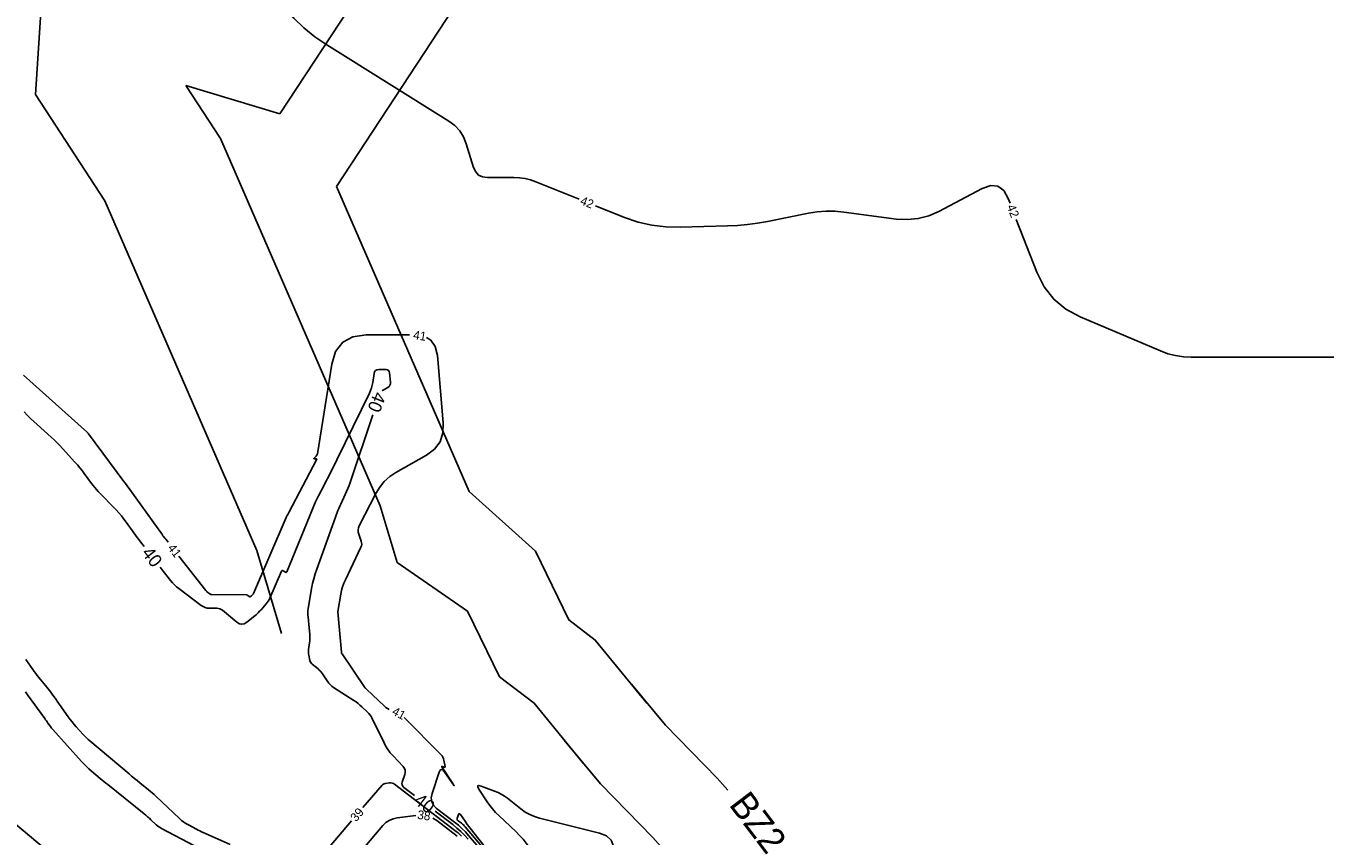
# Model space of a CAD drawing. Extents: x 2384780 to 2405861, y 547869 to 573706.
# Drawn here: x 2389896.7 to 2390194.3, y 552718.1 to 552903.6 of the extents above; entities that cross this region are included whole.
import ezdxf

# ---------------------------------------------------------------- set-up
doc = ezdxf.new("R2010")
doc.units = 0
for name, color, linetype in [('Old_Level_10', 7, 'Continuous'), ('Old_Level_60', 7, 'Continuous'), ('Old_Level_61', 7, 'Continuous'), ('Prop Buffer Zone 1', 7, 'Continuous'), ('Prop Buffer Zone 2', 7, 'Continuous')]:
    doc.layers.add(name, color=color, linetype=linetype)

msp = doc.modelspace()

# ---------------------------------------------------------------- linework, layer by layer
at = {"layer": 'Old_Level_10'}
for p, q in [((2389898.955, 552887.919), (2389901.644, 552930.986)), ((2389914.798, 552863.563), (2389898.955, 552887.919)), ((2389949.641, 552783.466), (2389914.798, 552863.563)), ((2389955.267, 552764.496), (2389949.641, 552783.466))]:
    msp.add_line(p, q, dxfattribs=at)
at = {"layer": 'Old_Level_60'}
for points in [[(2389946.2645, 552919.958), (2389955.909, 552907.9275), (2389958.068, 552905.45325), (2389960.411, 552903.1865), (2389962.93875, 552901.1275), (2389965.6505, 552899.276), (2389993.6185, 552881.84275), (2389994.97625, 552880.8285), (2389996.09275, 552879.6285), (2389996.96825, 552878.24275), (2389997.6025, 552876.67125), (2389999.28075, 552871.23425), (2389999.74775, 552870.21475), (2390000.42975, 552869.48675), (2390001.32675, 552869.04975), (2390002.4385, 552868.904), (2390008.49875, 552868.904), (2390009.78575, 552868.84375), (2390011.04925, 552868.66275), (2390012.28975, 552868.361), (2390013.507, 552867.93875), (2390023.48775, 552863.94225)], [(2390027.201, 552862.4555), (2390033.8605, 552859.789), (2390036.95975, 552858.72525), (2390040.11775, 552857.99275), (2390043.33475, 552857.59125), (2390046.61075, 552857.52075), (2390057.4085, 552857.831), (2390059.71675, 552857.946), (2390062.014, 552858.15775), (2390064.30025, 552858.4665), (2390066.5755, 552858.872), (2390075.97275, 552860.7515), (2390077.989, 552861.07), (2390080.011, 552861.22025), (2390082.0385, 552861.202), (2390084.07125, 552861.01575), (2390096.111, 552859.41525), (2390098.656, 552859.267), (2390101.13175, 552859.50775), (2390103.538, 552860.138), (2390105.87475, 552861.1575), (2390115.7625, 552866.3725), (2390117.7245, 552867.07125), (2390119.37325, 552866.932), (2390120.70825, 552865.955), (2390121.73, 552864.14), (2390122.148, 552863.06075)], [(2390123.5925, 552859.33075), (2390128.274, 552847.242), (2390129.948, 552843.8845), (2390132.1655, 552841.05425), (2390134.9265, 552838.751), (2390138.231, 552836.97475), (2390156.62025, 552829.19725), (2390158.32825, 552828.57175), (2390160.0725, 552828.12525), (2390161.853, 552827.85725), (2390163.66975, 552827.76775), (2390169.6635, 552827.76775), (2390170.94775, 552827.76775), (2390172.23225, 552827.76775), (2390173.5165, 552827.76775), (2390174.801, 552827.76775), (2390196.33025, 552827.76775), (2390198.16525, 552827.76775), (2390200, 552827.76775), (2390201.83475, 552827.76775), (2390203.66975, 552827.76775), (2390208.8065, 552827.76775)], [(2389931.7575, 552782.23075), (2389937.929, 552774.35425), (2389938.03725, 552774.225), (2389938.1535, 552774.10325), (2389938.2775, 552773.98975), (2389938.40925, 552773.884), (2389938.852, 552773.55175), (2389938.95, 552773.48925), (2389939.05375, 552773.44475), (2389939.1635, 552773.41775), (2389939.27925, 552773.40825), (2389947.1385, 552773.3735), (2389947.26, 552773.363), (2389947.37425, 552773.33275), (2389947.4815, 552773.28275), (2389947.58175, 552773.213), (2389947.897, 552772.95325), (2389947.9645, 552772.91125), (2389948.03225, 552772.897), (2389948.10025, 552772.9105), (2389948.16825, 552772.95175), (2389948.4105, 552773.14775), (2389948.4615, 552773.191), (2389948.5105, 552773.236), (2389948.5575, 552773.283), (2389948.6025, 552773.33225), (2389948.7525, 552773.50275), (2389948.78325, 552773.54025), (2389948.8105, 552773.57975), (2389948.8345, 552773.6215), (2389948.85525, 552773.665), (2389956.33025, 552791.06325), (2389956.3305, 552791.0635), (2389956.33075, 552791.0635), (2389956.33075, 552791.0635), (2389956.331, 552791.0635), (2389956.33175, 552791.063), (2389956.332, 552791.06275), (2389956.332, 552791.06275), (2389956.33225, 552791.063), (2389956.33225, 552791.063), (2389956.339, 552791.07975), (2389956.3405, 552791.08325), (2389956.342, 552791.08675), (2389956.34375, 552791.09025), (2389956.3455, 552791.09375), (2389956.6995, 552791.76825), (2389956.7755, 552791.91275), (2389956.8515, 552792.057), (2389956.92775, 552792.2015), (2389957.00425, 552792.3455), (2389963.32125, 552804.254), (2389963.357, 552804.35125), (2389963.34675, 552804.422), (2389963.2905, 552804.46625), (2389963.1885, 552804.484), (2389962.78, 552804.49875), (2389962.71125, 552804.509), (2389962.68, 552804.534), (2389962.68625, 552804.5735), (2389962.73, 552804.6275), (2389963.2275, 552805.11375), (2389963.32375, 552805.2235), (2389963.39925, 552805.34375), (2389963.454, 552805.47475), (2389963.48775, 552805.61675), (2389966.77675, 552826.1585), (2389967.67325, 552829.09975), (2389969.28625, 552831.2005), (2389971.6155, 552832.461), (2389974.6615, 552832.88125), (2389984.55925, 552832.88125)], [(2389988.45425, 552832.26575), (2389989.4605, 552831.6945), (2389990.485, 552830.21075), (2389990.96625, 552828.134), (2389992.3265, 552812.72325), (2389992.24825, 552810.417), (2389991.57975, 552808.4195), (2389990.3205, 552806.73075), (2389988.4705, 552805.35125), (2389981.46325, 552801.34875), (2389980.05075, 552800.406), (2389978.81575, 552799.293), (2389977.75875, 552798.01025), (2389976.87975, 552796.55725), (2389973.07375, 552789.14975), (2389972.88625, 552788.68025), (2389972.803, 552788.20375), (2389972.824, 552787.7205), (2389972.94925, 552787.23075), (2389973.52875, 552785.61925), (2389973.61775, 552785.2755), (2389973.63625, 552784.9355), (2389973.58425, 552784.599), (2389973.46175, 552784.26575), (2389969.911, 552776.8065), (2389969.564, 552776.00875), (2389969.2745, 552775.193), (2389969.042, 552774.359), (2389968.86675, 552773.507), (2389968.18425, 552769.499), (2389968.1835, 552769.49375), (2389968.18325, 552769.48825), (2389968.18325, 552769.483), (2389968.1835, 552769.47775), (2389968.185, 552769.46025), (2389968.18525, 552769.4565), (2389968.18575, 552769.45275), (2389968.186, 552769.449), (2389968.18625, 552769.44525), (2389969.01075, 552760.18375), (2389969.012, 552760.164), (2389969.012, 552760.14425), (2389969.011, 552760.12475), (2389969.00875, 552760.105), (2389969, 552760.041), (2389968.99875, 552760.0275), (2389968.9985, 552760.01375), (2389968.99975, 552760), (2389969.002, 552759.9865), (2389969.0125, 552759.9365), (2389969.0155, 552759.92625), (2389969.02025, 552759.917), (2389969.0265, 552759.90875), (2389969.03425, 552759.9015), (2389969.09025, 552759.85675), (2389969.10175, 552759.84675), (2389969.1125, 552759.836), (2389969.12225, 552759.8245), (2389969.13125, 552759.81225), (2389974.32825, 552752.08925), (2389974.36075, 552752.04575), (2389974.39725, 552752.006), (2389974.43775, 552751.97025), (2389974.482, 552751.93825), (2389974.63275, 552751.84075), (2389974.6645, 552751.819), (2389974.69525, 552751.796), (2389974.72475, 552751.77175), (2389974.75325, 552751.74575), (2389978.861, 552747.843), (2389979.20475, 552747.54925), (2389979.5735, 552747.2975), (2389979.9355, 552747.1045)], [(2389896.17425, 552823.63675), (2389910.80325, 552810.51725), (2389910.83325, 552810.48975), (2389910.8625, 552810.46125), (2389910.89125, 552810.43225), (2389910.919, 552810.40225), (2389911.00875, 552810.3035), (2389911.0275, 552810.28225), (2389911.046, 552810.26025), (2389911.06375, 552810.238), (2389911.081, 552810.21525), (2389919.18225, 552799.26125), (2389919.21575, 552799.217), (2389919.25075, 552799.174), (2389919.28725, 552799.13225), (2389919.32475, 552799.0915), (2389919.45025, 552798.96025), (2389919.4765, 552798.93175), (2389919.50175, 552798.90225), (2389919.526, 552798.872), (2389919.54925, 552798.841), (2389927.9735, 552787.08575), (2389928.0475, 552786.98325), (2389928.12275, 552786.8815), (2389928.19875, 552786.78025), (2389928.27575, 552786.68), (2389928.5285, 552786.35325), (2389928.58275, 552786.28325), (2389928.63725, 552786.2135), (2389928.69175, 552786.1435), (2389928.74625, 552786.07375), (2389929.2905, 552785.37925)], [(2389896.64025, 552751.09775), (2389896.8045, 552750.8875), (2389896.9655, 552750.67475), (2389897.123, 552750.45925), (2389901.051, 552744.992), (2389901.2315, 552744.7405), (2389901.41175, 552744.489), (2389901.592, 552744.23725), (2389901.772, 552743.98525), (2389902.3595, 552743.16225), (2389902.488, 552742.988), (2389902.621, 552742.81725), (2389902.75875, 552742.6505), (2389902.90125, 552742.4875), (2389909.47175, 552735.18475), (2389910.01475, 552734.6015), (2389910.57675, 552734.038), (2389911.1575, 552733.494), (2389911.7575, 552732.9695), (2389913.74825, 552731.2885), (2389914.176, 552730.92975), (2389914.60625, 552730.57375), (2389915.0385, 552730.2205), (2389915.47325, 552729.87), (2389923.82225, 552723.18275), (2389924.22025, 552722.857), (2389924.6115, 552722.5235), (2389924.99575, 552722.18175), (2389925.373, 552721.83225), (2389926.59375, 552720.67725), (2389926.8625, 552720.4395), (2389927.1455, 552720.22175), (2389927.4425, 552720.0235), (2389927.75375, 552719.84525), (2389935.33775, 552715.83375)], [(2389983.39125, 552745.2325), (2389991.81675, 552736.715), (2389992.053, 552736.43975), (2389992.24225, 552736.13975), (2389992.38425, 552735.81475), (2389992.47925, 552735.46475), (2389992.7565, 552734.05775), (2389992.764, 552733.93975), (2389992.7305, 552733.86975), (2389992.65625, 552733.848), (2389992.54075, 552733.8745), (2389992.097, 552734.04025), (2389992.02075, 552734.0605), (2389991.98225, 552734.05075), (2389991.98125, 552734.011), (2389992.01775, 552733.941), (2389994.33625, 552730.391), (2389994.706, 552729.81875), (2389994.8225, 552729.62325), (2389994.685, 552729.8045), (2389994.294, 552730.36275), (2389992.556, 552732.86875), (2389992.204, 552733.261), (2389991.893, 552733.3645), (2389991.62275, 552733.17875), (2389991.39375, 552732.704), (2389989.75825, 552727.851), (2389989.56075, 552726.85775), (2389989.66875, 552725.95825), (2389990.0825, 552725.152), (2389990.80175, 552724.43925), (2389994.92275, 552721.29275), (2389995.78525, 552720.597), (2389996.607, 552719.858), (2389997.38775, 552719.076), (2389998.1275, 552718.251), (2390003.26625, 552712.2025)], [(2389996.52925, 552718.05775), (2389996.1395, 552718.44825), (2389995.72925, 552718.817), (2389995.29875, 552719.1645), (2389981.16575, 552729.95575), (2389980.9075, 552730.118), (2389980.634, 552730.2225), (2389980.34475, 552730.2695), (2389980.04, 552730.2585), (2389979.01925, 552730.1285), (2389978.80975, 552730.083), (2389978.6195, 552730.00275), (2389978.44825, 552729.88725), (2389978.29575, 552729.737), (2389973.926, 552724.60275)], [(2390030.821, 552710.484), (2390031.30225, 552714.07275), (2390031.29275, 552715.777), (2390030.75975, 552717.126), (2390029.703, 552718.11975), (2390028.12275, 552718.75825), (2390014.35575, 552722.202), (2390013.20825, 552722.55375), (2390012.1175, 552723.02025), (2390011.08325, 552723.60175), (2390010.106, 552724.298), (2390007.00575, 552726.76075), (2390006.325, 552727.25975), (2390005.61175, 552727.70075), (2390004.86575, 552728.084), (2390004.087, 552728.40925), (2390001.031, 552729.54925), (2390000.50575, 552729.68975), (2390000.23975, 552729.623), (2390000.233, 552729.34875), (2390000.4855, 552728.86725)], [(2390000.4855, 552728.86725), (2390002.3815, 552725.964), (2390002.97525, 552725.11075), (2390003.6165, 552724.2975), (2390004.30525, 552723.524), (2390005.04125, 552722.79025), (2390009.001, 552719.07), (2390009.82325, 552718.25075), (2390010.59325, 552717.3875), (2390011.31075, 552716.4805), (2390011.976, 552715.52925), (2390019.4375, 552704.16625), (2390020.25825, 552703.19975), (2390021.22775, 552702.574), (2390022.346, 552702.28925), (2390023.61275, 552702.3455), (2390027.99375, 552703.0855), (2390028.831, 552703.34225), (2390029.465, 552703.79525), (2390029.89625, 552704.4445), (2390030.12425, 552705.29), (2390030.28925, 552706.5195)], [(2389971.33325, 552721.55675), (2389963.242, 552712.05075)], [(2389986.04025, 552722.79575), (2389981.77, 552722.252), (2389980.8265, 552722.04725), (2389979.9685, 552721.685), (2389979.19575, 552721.1645), (2389978.50875, 552720.4865), (2389969.321, 552709.692), (2389968.811, 552708.89275), (2389968.76025, 552708.2325), (2389969.16875, 552707.7115), (2389970.0365, 552707.3295)], [(2389995.525, 552718.071), (2389990.86375, 552721.63), (2389989.92775, 552722.2185)], [(2390005.24725, 552711.2415), (2389998.51175, 552719.89125), (2389998.20425, 552720.2915), (2389997.90275, 552720.69575), (2389997.6065, 552721.1045), (2389997.316, 552721.517), (2389996.26675, 552723.03025), (2389996.12825, 552723.1845), (2389996.00575, 552723.22525), (2389995.89975, 552723.152), (2389995.8095, 552722.9655), (2389995.5415, 552722.16975), (2389995.509, 552722.007), (2389995.52675, 552721.8595), (2389995.5945, 552721.72725), (2389995.7125, 552721.61025)], [(2389995.7125, 552721.61025), (2389996.488, 552721.01825), (2389996.71025, 552720.839), (2389996.922, 552720.6485), (2389997.123, 552720.44725), (2389997.3135, 552720.2345), (2390005.9275, 552710.0955)]]:
    msp.add_lwpolyline(points, dxfattribs=at)
at = {"layer": 'Old_Level_61'}
for points in [[(2389927.50075, 552779.64625), (2389927.93125, 552779.09625), (2389929.86875, 552776.6235), (2389930.29925, 552776.1095), (2389930.76075, 552775.62675), (2389931.253, 552775.1755), (2389931.776, 552774.75575), (2389936.90475, 552770.9075), (2389937.33075, 552770.636), (2389937.7825, 552770.4415), (2389938.26, 552770.324), (2389938.7635, 552770.28325), (2389940.45, 552770.27575), (2389940.801, 552770.2455), (2389941.1315, 552770.15825), (2389941.44125, 552770.014), (2389941.7305, 552769.81275), (2389945.06125, 552767.066), (2389945.62025, 552766.71975), (2389946.18025, 552766.60275), (2389946.7415, 552766.7145), (2389947.304, 552767.0555), (2389949.1425, 552768.54275), (2389949.529, 552768.869), (2389949.90075, 552769.211), (2389950.25775, 552769.56825), (2389950.6, 552769.941), (2389951.779, 552771.28075), (2389952.01875, 552771.576), (2389952.23325, 552771.88725), (2389952.4225, 552772.2145), (2389952.586, 552772.55775), (2389955.23825, 552778.731), (2389955.32, 552778.8645), (2389955.421, 552778.92975), (2389955.541, 552778.9265), (2389955.68025, 552778.855), (2389956.16625, 552778.50925), (2389956.2635, 552778.45925), (2389956.34675, 552778.45725), (2389956.416, 552778.5035), (2389956.47125, 552778.59775), (2389962.333, 552792.9595), (2389962.66025, 552793.73475), (2389963.00575, 552794.50125), (2389963.3695, 552795.2595), (2389963.7515, 552796.009), (2389965.0295, 552798.444), (2389965.3015, 552798.96675), (2389965.57, 552799.49125), (2389965.8345, 552800.01775), (2389966.09525, 552800.54625), (2389975.39325, 552819.5495), (2389975.6525, 552820.13275), (2389975.8665, 552820.73), (2389976.0355, 552821.34175), (2389976.1595, 552821.968), (2389976.49075, 552824.03625), (2389976.609, 552824.42425), (2389976.8215, 552824.70125), (2389977.12875, 552824.8675), (2389977.5305, 552824.92275), (2389979.245, 552824.92275), (2389979.5705, 552824.877), (2389979.81225, 552824.73975), (2389979.97, 552824.511), (2389980.04425, 552824.19075), (2389980.234, 552822.04175), (2389980.221, 552821.6585), (2389980.11, 552821.3265), (2389979.90075, 552821.046), (2389979.59325, 552820.81675), (2389978.429, 552820.15175), (2389978.34525, 552820.094)], [(2389896.32075, 552815.2185), (2389897.04725, 552814.473), (2389897.7875, 552813.742), (2389898.5415, 552813.02525), (2389899.30975, 552812.323), (2389902.49475, 552809.46675), (2389903.16875, 552808.84625), (2389903.8265, 552808.20925), (2389904.4675, 552807.5555), (2389905.092, 552806.885), (2389907.94275, 552803.745), (2389908.508, 552803.1065), (2389909.05675, 552802.4545), (2389909.58875, 552801.789), (2389910.10425, 552801.10975), (2389911.7615, 552798.869), (2389912.12375, 552798.39475), (2389912.50025, 552797.93275), (2389912.89125, 552797.48275), (2389913.2965, 552797.04475), (2389917.375, 552792.77375), (2389917.99475, 552792.10175), (2389918.5895, 552791.409), (2389919.1595, 552790.696), (2389919.705, 552789.9625), (2389921.446, 552787.533), (2389921.8215, 552787.01425), (2389922.20175, 552786.49875), (2389922.58675, 552785.987), (2389922.9765, 552785.47875), (2389923.82225, 552784.38625)], [(2389976.1655, 552814.57425), (2389971.004, 552799.092), (2389970.75575, 552798.38425), (2389970.48625, 552797.68525), (2389970.195, 552796.99475), (2389969.88225, 552796.313), (2389968.8255, 552794.10025), (2389968.605, 552793.6235), (2389968.3965, 552793.142), (2389968.19975, 552792.65525), (2389968.01525, 552792.1635), (2389963.34025, 552779.23175), (2389962.97225, 552778.1385), (2389962.654, 552777.03225), (2389962.38525, 552775.91275), (2389962.1665, 552774.78025), (2389961.37925, 552770.1565), (2389961.3315, 552769.81), (2389961.3065, 552769.46275), (2389961.30425, 552769.1145), (2389961.3245, 552768.7655), (2389961.42725, 552767.62375), (2389961.44925, 552767.379), (2389961.47125, 552767.13425), (2389961.49325, 552766.8895), (2389961.515, 552766.645), (2389961.7285, 552764.2465), (2389961.75725, 552763.7715), (2389961.75925, 552763.297), (2389961.734, 552762.82325), (2389961.682, 552762.35025), (2389961.46775, 552760.806), (2389961.43625, 552760.4755), (2389961.43375, 552760.14625), (2389961.45975, 552759.818), (2389961.515, 552759.4905), (2389961.77125, 552758.28475), (2389961.845, 552758.038), (2389961.95675, 552757.81475), (2389962.1065, 552757.61475), (2389962.294, 552757.43825), (2389963.643, 552756.36075), (2389963.92175, 552756.1205), (2389964.18, 552755.861), (2389964.4175, 552755.58275), (2389964.6345, 552755.28525), (2389965.868, 552753.452), (2389966.149, 552753.076), (2389966.46325, 552752.734), (2389966.811, 552752.426), (2389967.19175, 552752.15175), (2389971.863, 552749.1285), (2389972.33825, 552748.805), (2389972.79725, 552748.46075), (2389973.2395, 552748.0955), (2389973.66525, 552747.70925), (2389975.02925, 552746.41325), (2389975.30725, 552746.12475), (2389975.55625, 552745.8155), (2389975.7765, 552745.485), (2389975.968, 552745.13325), (2389978.67975, 552739.58375), (2389979.1285, 552738.745), (2389979.63525, 552737.9465), (2389980.2, 552737.18775), (2389980.823, 552736.469), (2389983.11125, 552734.01675), (2389983.41925, 552733.5975), (2389983.589, 552733.14825), (2389983.62, 552732.669), (2389983.51275, 552732.15975), (2389982.93575, 552730.4475), (2389982.866, 552730.097), (2389982.90425, 552729.7795), (2389983.05, 552729.49525), (2389983.304, 552729.24375), (2389985.7035, 552727.4115)], [(2389896.73825, 552758.56075), (2389898.278, 552756.275), (2389898.6135, 552755.78925), (2389898.9605, 552755.312), (2389899.3185, 552754.84325), (2389899.688, 552754.38275), (2389901.50025, 552752.17775), (2389901.80675, 552751.7985), (2389902.107, 552751.4145), (2389902.401, 552751.02575), (2389902.68875, 552750.632), (2389903.6185, 552749.338), (2389903.8175, 552749.06075), (2389904.0165, 552748.78325), (2389904.21525, 552748.5055), (2389904.41375, 552748.22775), (2389906.4355, 552745.3965), (2389906.8695, 552744.80625), (2389907.31975, 552744.229), (2389907.786, 552743.66475), (2389908.26825, 552743.11325), (2389909.87, 552741.333), (2389910.21925, 552740.95775), (2389910.581, 552740.59525), (2389910.95475, 552740.24525), (2389911.34075, 552739.90775), (2389920.33875, 552732.31), (2389920.94725, 552731.7995), (2389921.55925, 552731.293), (2389922.17425, 552730.7905), (2389922.79275, 552730.29175), (2389924.818, 552728.6695), (2389925.24825, 552728.31775), (2389925.671, 552727.957), (2389926.08625, 552727.58775), (2389926.494, 552727.21), (2389931.896, 552722.09925), (2389932.36825, 552721.68175), (2389932.8655, 552721.29875), (2389933.3875, 552720.95075), (2389933.9345, 552720.6375), (2389935.762, 552719.67075), (2389936.15525, 552719.467), (2389936.552, 552719.27), (2389936.952, 552719.08), (2389937.35525, 552718.89675), (2389943.5345, 552716.15275)], [(2389990.47225, 552723.77025), (2389994.4885, 552720.70375), (2389995.439, 552719.937), (2389996.3445, 552719.12275), (2389997.20475, 552718.261), (2389998.02, 552717.35175)]]:
    msp.add_lwpolyline(points, dxfattribs=at)
at = {"layer": 'Prop Buffer Zone 1'}
for p, q in [((2389954.8665, 552883.50775), (2389980.6675, 552922.78675)), ((2389941.31, 552877.82375), (2389933.37575, 552890.02125)), ((2389933.37575, 552890.02125), (2389954.8665, 552883.50775)), ((2389977.882, 552793.75225), (2389941.31, 552877.82375)), ((2389981.7445, 552780.7285), (2389977.882, 552793.75225))]:
    msp.add_line(p, q, dxfattribs=at)
for points in [[(2389981.7445, 552780.7285), (2389997.888, 552769.5725), (2390005.2155, 552754.57775), (2390013.1205, 552748.525), (2390024.2965, 552734.87175), (2390024.6855, 552734.5005)], [(2390020.0465, 552740.06375), (2390028.36225, 552730.0915), (2390040.36775, 552717.77225), (2390042.713, 552715.1065)], [(2389887.64725, 552728.813), (2389891.81725, 552722.97325), (2389907.0515, 552710.11), (2389920.461, 552697.42375), (2389932.949, 552691.878), (2389938.93625, 552686.82275), (2389942.546, 552683.5845)]]:
    msp.add_lwpolyline(points, dxfattribs=at)
at = {"layer": 'Prop Buffer Zone 2'}
for p, q in [((2389967.87775, 552866.88725), (2389994.594, 552907.5595)), ((2389998.27425, 552797.01175), (2389967.87775, 552866.88725))]:
    msp.add_line(p, q, dxfattribs=at)
for points in [[(2389998.27425, 552797.01175), (2390013.41775, 552783.344), (2390021.115, 552767.592), (2390027.124, 552762.99125), (2390038.99225, 552748.49225), (2390039.3205, 552748.17925)], [(2390035.40675, 552752.8725), (2390043.22625, 552743.49525), (2390055.047, 552731.36575), (2390057.47625, 552728.6045)]]:
    msp.add_lwpolyline(points, dxfattribs=at)

# ---------------------------------------------------------------- texts
at = {"layer": 'Old_Level_60'}
for s, rotation, p in [('42', 338.1783083, (2390023.5185, 552862.85275)), ('42', 291.1691389, (2390121.372, 552862.2955)), ('41', 351.0200111, (2389985.33825, 552831.95225)), ('41', 308.0801278, (2389929.0765, 552784.03075)), ('41', 331.5547083, (2389980.39975, 552746.06)), ('39', 49.5971833, (2389972.36025, 552721.2205)), ('38', 351.5571306, (2389986.288, 552722.05775))]:
    msp.add_text(s, height=2, rotation=rotation, dxfattribs=at).set_placement(p)
at = {"layer": 'Old_Level_61'}
for rotation, p in [(248.4500194, (2389976.552, 552820.08025)), (307.8146611, (2389923.0835, 552782.88575)), (322.6363889, (2389985.3755, 552725.77475))]:
    msp.add_text('40', height=3, rotation=rotation, dxfattribs=at).set_placement(p)
at = {"layer": 'Prop Buffer Zone 2'}
msp.add_text('BZ2', height=6, rotation=307.2212722, dxfattribs=at).set_placement((2390057.6015, 552725.26725))

doc.saveas('drawing.dxf')
